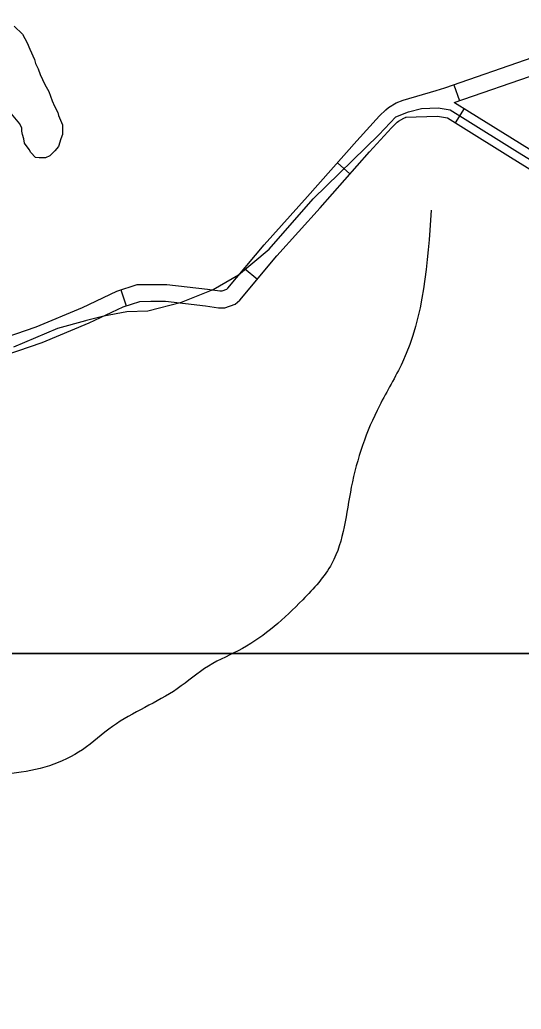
# Model space of a CAD drawing. Extents: x 3192986 to 3230865, y 867483 to 892886.
# Drawn here: x 3219876 to 3220768, y 881777 to 883538 of the extents above; entities that cross this region are included whole.
import ezdxf

# ---------------------------------------------------------------- set-up
doc = ezdxf.new("R2010")
doc.units = 0
for name, color, linetype in [('V-ROAD-CNTR', 7, 'Continuous'), ('V-SITE-VEGE', 7, 'Continuous'), ('V-TOPO-SHOR', 7, 'Continuous')]:
    doc.layers.add(name, color=color, linetype=linetype)

msp = doc.modelspace()

# ---------------------------------------------------------------- linework, layer by layer
at = {"layer": 'V-ROAD-CNTR'}
for p, q in [((3220648.1, 883422.6), (3220658, 883394.2)), ((3220666.6, 883380.6), (3220650.8, 883355.1)), ((3220440.8, 883283.9), (3220463.3, 883264)), ((3220275.5, 883095.9), (3220298.6, 883076.8)), ((3220055.6, 883057.9), (3220064.8, 883029.3))]:
    msp.add_line(p, q, dxfattribs=at)
for points in [[(3219816.5, 882961.6), (3219904.5, 882991.9), (3219986.9, 883026.3), (3220048.2, 883055.5), (3220084.2, 883067.1), (3220108.9, 883067.3), (3220137, 883067.4), (3220209.8, 883058.7), (3220231.5, 883055.8), (3220235.8, 883055.7), (3220243.9, 883058.6), (3220246.1, 883060.5), (3220310.3, 883138), (3220387.7, 883223.8), (3220475.5, 883323.2), (3220515.7, 883367.3), (3220527.2, 883378), (3220531.7, 883382.2), (3220545.8, 883390.6), (3220558.1, 883395.4), (3220616.8, 883412.8), (3220632.3, 883417.1), (3220789.5, 883471.7)], [(3220648.7, 883391), (3220799.9, 883443.6)], [(3219996.9, 883004.2), (3220025.4, 883011.6), (3220066.2, 883019.3), (3220103.3, 883020.2), (3220163.4, 883035.6), (3220219.9, 883058.1), (3220264.6, 883084.4), (3220319.3, 883129.8), (3220397.9, 883219.4), (3220514.6, 883333.9), (3220545, 883365.4), (3220567.4, 883374.8), (3220590.7, 883380.8), (3220620.2, 883381.8), (3220641.9, 883378.3), (3220668.4, 883361.8), (3220757, 883306.3), (3220889.9, 883224.2)], [(3220649.4, 883391.3), (3220676.3, 883374.5), (3220764.9, 883319.1), (3220899.9, 883235.6), (3221130.2, 882955.1), (3221264.7, 882783.9), (3221277, 882758), (3221285.9, 882724.6), (3221290, 882696.6), (3221285.8, 882661.9), (3221278.7, 882631.1), (3221278.3, 882602.7), (3221275.9, 882577.1), (3221280.9, 882550.8), (3221289.2, 882518.2), (3221299.1, 882493.3), (3221320.1, 882449.4), (3221393.2, 882317.7), (3221407, 882276), (3221418.3, 882255.2), (3221426.1, 882215), (3221419, 882184.5), (3221406.9, 882172.3)], [(3219828.4, 882934), (3219915.2, 882963.8), (3219999.1, 882998.9), (3220059.3, 883027.6), (3220089, 883037.1), (3220109, 883037.3), (3220135.2, 883037.4), (3220205.9, 883029), (3220229.4, 883025.8), (3220240.8, 883025.7), (3220259.1, 883032.1), (3220267.5, 883039.3), (3220333, 883118.4), (3220410.1, 883203.9), (3220497.9, 883303.1), (3220537, 883346.2), (3220547.5, 883356), (3220549.8, 883358), (3220559, 883363.5), (3220563.2, 883365.2)], [(3220562.3, 883364.9), (3220619.3, 883366.7), (3220636.6, 883364), (3220660.5, 883349.1), (3220749.1, 883293.6), (3220879.9, 883212.7)], [(3219864.8, 882955.9), (3219943, 882989.2), (3219993.4, 883003.3), (3219996, 883004)]]:
    msp.add_lwpolyline(points, dxfattribs=at)
at = {"layer": 'V-SITE-VEGE'}
for p, q in [((3219865.8, 883527.2), (3219880.6, 883512.9)), ((3219880.6, 883512.9), (3219888.7, 883497.4)), ((3219888.7, 883497.4), (3219893.3, 883486.4)), ((3219893.3, 883486.4), (3219901.5, 883467.5)), ((3219901.5, 883467.5), (3219903.8, 883460.9)), ((3219903.8, 883460.9), (3219908.5, 883450.9)), ((3219908.5, 883450.9), (3219912, 883440.9)), ((3219912, 883440.9), (3219920.1, 883423.2)), ((3219920.1, 883423.2), (3219927, 883411)), ((3219927, 883411), (3219932.9, 883394.4)), ((3219932.9, 883394.4), (3219937.5, 883384.4)), ((3219937.5, 883384.4), (3219943.3, 883373.4)), ((3219875.6, 883353.2), (3219860.7, 883370.8)), ((3219943.3, 883373.4), (3219944.5, 883367.8)), ((3219944.5, 883367.8), (3219951.5, 883351.2)), ((3219879, 883345.5), (3219875.6, 883353.2)), ((3219879.1, 883339.9), (3219879, 883345.5)), ((3219951.5, 883351.2), (3219951.8, 883334.5)), ((3219880.4, 883334.3), (3219879.1, 883339.9)), ((3219882.7, 883326.6), (3219880.4, 883334.3)), ((3219884, 883318.8), (3219882.7, 883326.6)), ((3219948.6, 883326.6), (3219944.3, 883313.1)), ((3219951.8, 883334.5), (3219948.6, 883326.6)), ((3219892, 883307.8), (3219884, 883318.8)), ((3219895.4, 883302.2), (3219892, 883307.8)), ((3219944.3, 883313.1), (3219937.8, 883305.2)), ((3219903.4, 883293.4), (3219895.4, 883302.2)), ((3219910.1, 883292.4), (3219903.4, 883293.4)), ((3219921.3, 883292.6), (3219910.1, 883292.4)), ((3219929, 883296.1), (3219921.3, 883292.6)), ((3219937.8, 883305.2), (3219929, 883296.1)), ((3215293.8, 882410.3), (3223237.7, 882410.3))]:
    msp.add_line(p, q, dxfattribs=at)
msp.add_lwpolyline([(3223237.7, 882410.3), (3215293.8, 882410.3)], dxfattribs=at)
at = {"layer": 'V-TOPO-SHOR'}
msp.add_spline([(3220607.9, 883199.2), (3220556.6, 882928.6), (3220515.7, 882851.2), (3220465.6, 882706.2), (3220430.9, 882570.1), (3220379.2, 882505.8), (3220271.9, 882419.1), (3220211.6, 882387.8), (3220155.9, 882347.3), (3220040.6, 882280.2), (3219987.2, 882238.8), (3219928.3, 882210.2), (3219791.8, 882190.3), (3219596.9, 882186.8), (3219449.9, 882236.7), (3219382.4, 882236.9), (3219259.1, 882200.6), (3219196.3, 882193.2), (3219122.1, 882181.5), (3219060, 882164.8), (3218928.8, 882172.5), (3218797.4, 882170), (3218655, 882208.7), (3218507.4, 882275), (3218436.3, 882298.3), (3218372.7, 882345.8), (3218248.1, 882507.7), (3218204, 882564.3), (3218139.8, 882611.1), (3218066.6, 882648.9), (3218002.7, 882654), (3217945.7, 882626.2), (3217854.1, 882485.8), (3217751.1, 882382.9), (3217706.7, 882304.3), (3217684.4, 882231.9), (3217658.8, 882027.8), (3217607.4, 881968.1), (3217545.8, 881963.9), (3217403, 881998.1), (3217345.4, 881975), (3217238.8, 881893.4), (3217179.3, 881868.5), (3217112.2, 881868.3), (3216902.2, 881905.6), (3216773.3, 881906.4), (3216626.2, 881977), (3216554.8, 882004.2), (3216487.5, 882014.3), (3216412, 882043.2), (3216346.8, 882045.6), (3216319, 882038.1), (3216297.4, 882015.2), (3216166.6, 882007.7), (3216039.6, 881975.8), (3215985, 881942.7), (3215950.8, 881866.5), (3215944.2, 881801.5), (3215938, 881733.2), (3215887.7, 881682.8), (3215768.7, 881641.4), (3215640.8, 881623.2), (3215558.6, 881662.6), (3215466.9, 881717.1), (3215359.5, 881762.4), (3215352.6, 881880.7), (3215338.7, 881992), (3215296.9, 882158.9), (3215310.8, 882249.4), (3215296.9, 882339.8), (3215331.7, 882409.4), (3215394.3, 882534.6), (3215429.1, 882687.6), (3215456.9, 882785), (3215436.1, 882840.7), (3215429.1, 882896.3), (3215430, 882941.3), (3215392.3, 882993.6), (3215270.5, 883089.5), (3215204.8, 883100.5), (3215141.6, 883148.3), (3215155.2, 883215), (3215200, 883290.4), (3215187.9, 883417.1), (3215237.3, 883490.8), (3215287.5, 883538.3), (3215287.7, 883538.5)], degree=3, dxfattribs=at)

doc.saveas('drawing.dxf')
